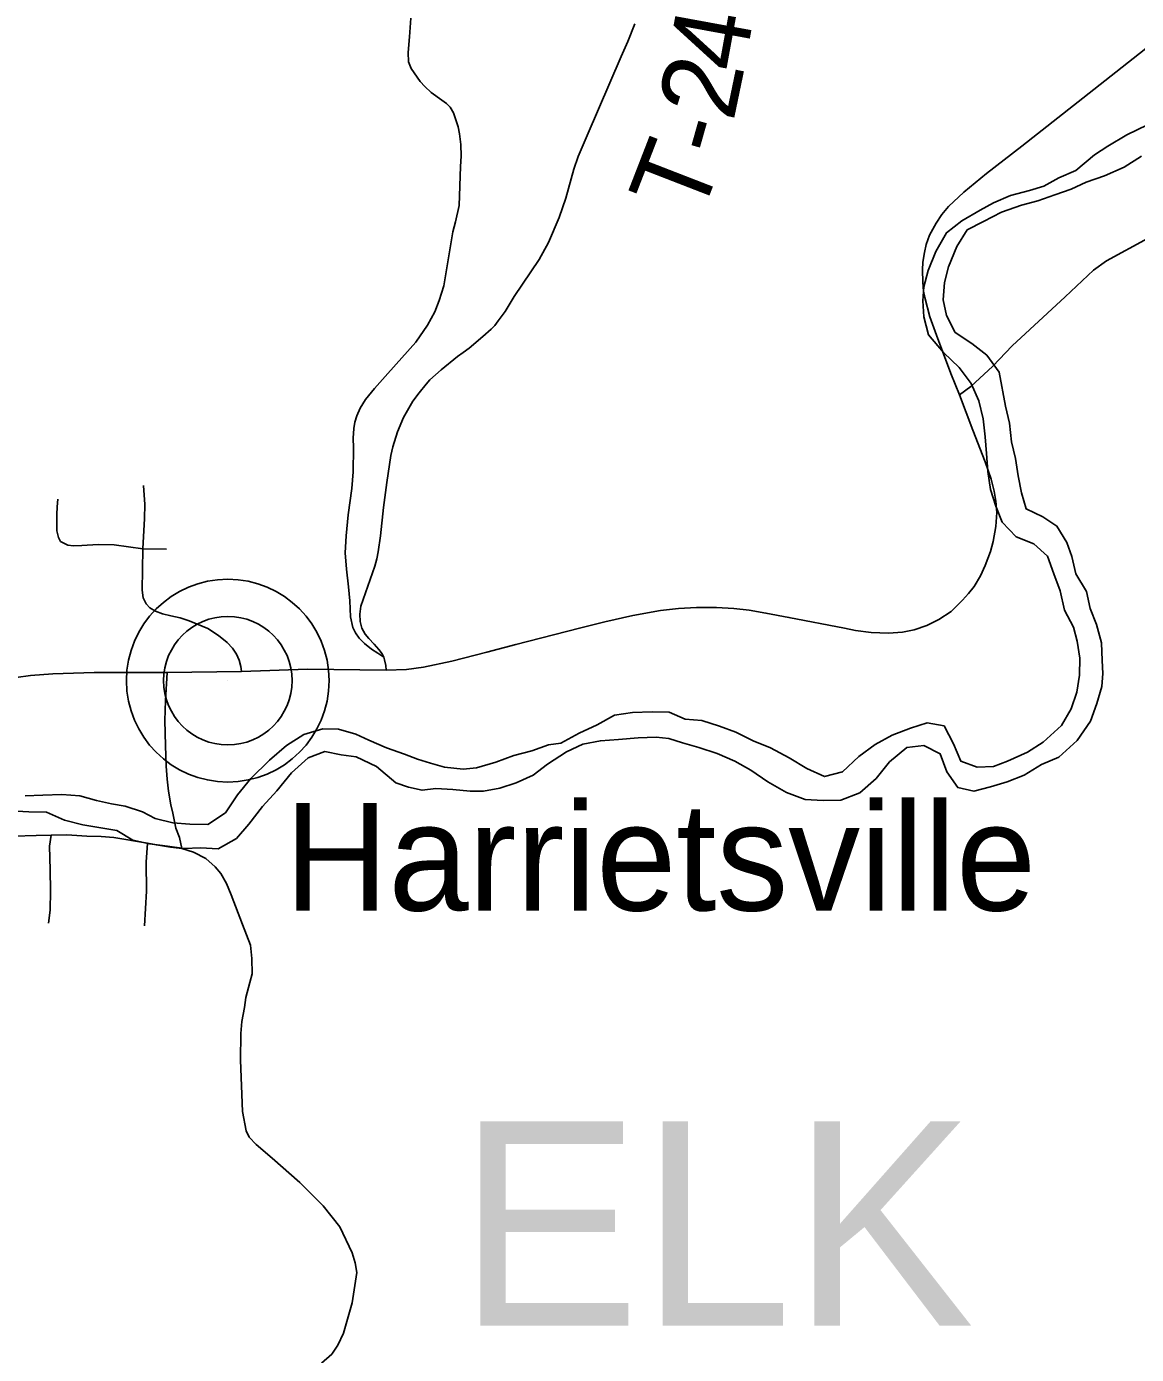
# Model space of a CAD drawing. Extents: x -10 to 158, y 8 to 33.
# Drawn here: x 131.336 to 132.151, y 29.998 to 30.972 of the extents above; entities that cross this region are included whole.
import ezdxf

# ---------------------------------------------------------------- set-up
doc = ezdxf.new("R2010")
doc.units = 0
for name, color, linetype in [('GM_X_County_Road', 7, 'Continuous'), ('GM_X_Major_River', 7, 'Continuous'), ('GM_X_State_Route', 7, 'Continuous'), ('GM_X_Township_Road', 7, 'Continuous'), ('GM_X_Township_Road_Text', 7, 'Continuous'), ('GM_X_Township_Text', 7, 'Continuous'), ('GM_X_Unincorporated', 7, 'Continuous'), ('GM_X_Unincorporated_Location', 7, 'Continuous'), ('GM_X_Unincorporated_Text', 7, 'Continuous')]:
    doc.layers.add(name, color=color, linetype=linetype)

msp = doc.modelspace()

# ---------------------------------------------------------------- linework, layer by layer
at = {"layer": 'GM_X_County_Road'}
msp.add_lwpolyline([(131.553, 29.99115), (131.56045, 29.99776), (131.5649, 30.00437), (131.5691, 30.01314), (131.57559, 30.03537), (131.57896, 30.0576), (131.57776, 30.06493), (131.57559, 30.07214), (131.56646, 30.09125), (131.5542, 30.10675), (131.53702, 30.12381), (131.51672, 30.14172), (131.50494, 30.15157), (131.49977, 30.1571), (131.49773, 30.16178), (131.49509, 30.17596), (131.4934, 30.21357), (131.49376, 30.23304), (131.49449, 30.24205), (131.49641, 30.25214), (131.49749, 30.25947), (131.50037, 30.27053), (131.50218, 30.27702), (131.50194, 30.28807), (131.50073, 30.29792), (131.49509, 30.31319), (131.48655, 30.33481), (131.48331, 30.34323), (131.4791, 30.35043), (131.47502, 30.35548), (131.46817, 30.36161), (131.45904, 30.3663), (131.45051, 30.36894), (131.4487, 30.37687), (131.44606, 30.38372), (131.44378, 30.39477), (131.44234, 30.4009), (131.44053, 30.41088), (131.43957, 30.41989), (131.43897, 30.42926), (131.43849, 30.4444), (131.43807, 30.46278), (131.43852, 30.47742), (131.4397, 30.49805)], dxfattribs=at)
at = {"layer": 'GM_X_Major_River'}
for points in [[(132.15919, 30.90011), (132.14414, 30.89274), (132.13023, 30.88425), (132.12046, 30.87808), (132.10658, 30.86656), (132.09415, 30.86112), (132.08324, 30.85493), (132.07268, 30.85179), (132.05872, 30.84823), (132.04629, 30.84279), (132.03651, 30.83738), (132.02297, 30.82965), (132.01172, 30.82081), (132.00392, 30.80707), (131.99839, 30.79298), (131.99512, 30.78119), (131.99447, 30.77094), (131.99498, 30.75919), (131.99853, 30.74596), (132.00965, 30.7328), (132.02112, 30.72192), (132.02995, 30.71026), (132.03539, 30.69742), (132.03856, 30.68418), (132.04022, 30.67092), (132.04111, 30.6588), (132.04201, 30.64553), (132.04405, 30.63228), (132.04796, 30.62019), (132.05263, 30.60848), (132.06297, 30.59759), (132.07589, 30.59242), (132.08583, 30.58342), (132.09051, 30.57057), (132.09519, 30.55811), (132.09837, 30.54373), (132.10494, 30.53128), (132.1077, 30.52107), (132.10973, 30.50858), (132.10949, 30.49606), (132.10735, 30.48352)], [(132.10362, 30.58323), (132.1001, 30.59343), (132.09278, 30.60549), (132.08249, 30.61221), (132.07031, 30.61814), (132.06678, 30.62986), (132.06437, 30.64236), (132.06234, 30.65523), (132.05956, 30.66734), (132.0579, 30.68097), (132.05511, 30.69346), (132.0503, 30.71844), (132.04146, 30.73086), (132.03039, 30.73946), (132.01819, 30.74768), (132.01162, 30.76013), (132.00922, 30.77148), (132.01022, 30.78438), (132.01312, 30.79579), (132.01939, 30.81065), (132.02683, 30.82286), (132.03887, 30.82906), (132.05204, 30.83602), (132.06674, 30.84111), (132.07882, 30.84427), (132.09126, 30.84857), (132.10333, 30.85287), (132.11424, 30.85792), (132.12782, 30.86261), (132.14213, 30.86883), (132.15491, 30.87693)], [(131.31625, 30.39702), (131.33821, 30.39574), (131.35108, 30.39549), (131.36439, 30.38957), (131.37767, 30.3863), (131.39094, 30.38416), (131.40269, 30.38201), (131.4145, 30.37493), (131.42664, 30.3724), (131.4399, 30.37065), (131.45203, 30.36888), (131.46414, 30.36939), (131.47701, 30.36877), (131.49055, 30.37612), (131.49952, 30.38683), (131.50959, 30.39983), (131.52006, 30.41132), (131.5309, 30.42433), (131.54326, 30.43546), (131.55532, 30.44014), (131.56746, 30.43761), (131.57845, 30.43621), (131.59328, 30.42916), (131.60742, 30.41718), (131.61691, 30.41386), (131.62678, 30.41169), (131.63698, 30.41294), (131.64947, 30.41231), (131.66198, 30.41093), (131.67182, 30.41103), (131.6839, 30.41306), (131.69597, 30.41698), (131.7084, 30.4228), (131.7189, 30.43087), (131.73281, 30.43974), (131.74485, 30.44556), (131.75769, 30.44797), (131.77093, 30.44887), (131.7853, 30.45016), (131.79853, 30.45068), (131.80801, 30.44964), (131.81788, 30.44633), (131.83003, 30.44305), (131.84332, 30.43864), (131.85625, 30.43309), (131.86805, 30.42638), (131.88063, 30.41779), (131.89434, 30.40997), (131.90802, 30.40481), (131.92127, 30.40419), (131.93414, 30.40433), (131.94808, 30.40978), (131.96008, 30.42015), (131.96978, 30.43239), (131.98253, 30.44314), (131.99501, 30.44441), (132.00718, 30.43847), (132.01187, 30.42525), (132.01994, 30.41358), (132.0317, 30.41105), (132.04415, 30.41421), (132.05623, 30.41775), (132.06866, 30.42281), (132.08144, 30.43053), (132.09425, 30.43598), (132.10774, 30.44826), (132.11742, 30.46239), (132.1222, 30.47534), (132.12585, 30.48789), (132.1265, 30.49738), (132.12602, 30.50685), (132.1255, 30.51974), (132.12195, 30.53336), (132.11728, 30.54506), (132.11449, 30.55755), (132.10678, 30.57037), (132.10362, 30.58323)], [(132.10735, 30.48352), (132.10332, 30.47135), (132.09627, 30.45914), (132.08278, 30.44685), (132.07113, 30.43953), (132.05644, 30.43292), (132.04626, 30.42903), (132.03416, 30.42852), (132.02238, 30.43295), (132.01694, 30.44578), (132.00999, 30.45898), (131.99747, 30.46113), (131.98541, 30.45721), (131.97184, 30.45213), (131.95943, 30.44517), (131.94741, 30.43632), (131.93543, 30.4252), (131.92222, 30.42165), (131.90929, 30.42758), (131.89634, 30.43541), (131.88263, 30.44285), (131.86971, 30.44802), (131.85715, 30.45433), (131.84499, 30.45876), (131.83208, 30.46279), (131.81996, 30.4638), (131.80817, 30.46899), (131.79568, 30.46923), (131.78131, 30.4687), (131.76809, 30.46667), (131.75529, 30.4597), (131.74212, 30.45349), (131.72858, 30.44615), (131.71951, 30.44491), (131.70744, 30.44061), (131.69424, 30.43706), (131.68104, 30.43237), (131.66671, 30.42805), (131.65688, 30.42718), (131.64324, 30.42856), (131.63299, 30.43148), (131.6235, 30.43441), (131.614, 30.43811), (131.6007, 30.44289), (131.58778, 30.44845), (131.57827, 30.4529), (131.56536, 30.45655), (131.554, 30.45681), (131.54005, 30.45249), (131.52727, 30.44439), (131.5149, 30.43364), (131.50105, 30.42022), (131.49133, 30.40836), (131.4824, 30.39499), (131.46963, 30.38651), (131.45638, 30.38675), (131.44388, 30.38776), (131.43098, 30.39103), (131.42146, 30.39586), (131.40893, 30.3999), (131.39869, 30.40169), (131.38769, 30.40423), (131.37555, 30.40751), (131.36229, 30.40851), (131.34829, 30.40798), (131.33543, 30.40746)]]:
    msp.add_lwpolyline(points, dxfattribs=at)
at = {"layer": 'GM_X_State_Route'}
for points in [[(132.02139, 30.70173), (132.01494, 30.71752), (132.00447, 30.74567), (131.9996, 30.75902), (131.99586, 30.7733), (131.99493, 30.77783), (131.99426, 30.78457), (131.9942, 30.79364), (131.99446, 30.79918), (131.99566, 30.80639), (131.99686, 30.81206), (131.99933, 30.819), (132.00427, 30.8278), (132.00834, 30.83408), (132.01314, 30.84001), (132.02455, 30.85062), (132.04117, 30.86417), (132.06692, 30.88445), (132.11983, 30.92588), (132.1742, 30.96878)], [(132.02139, 30.70173), (132.02962, 30.70791), (132.04584, 30.72299), (132.05989, 30.73771), (132.09889, 30.77388), (132.11955, 30.79333), (132.12907, 30.80015), (132.15969, 30.81671)], [(131.32873, 30.49441), (131.33936, 30.49578), (131.35563, 30.49705), (131.38608, 30.49814), (131.41434, 30.49814), (131.4397, 30.49805), (131.49414, 30.49868), (131.54259, 30.50041), (131.60049, 30.49975), (131.6153, 30.50021), (131.62791, 30.50208), (131.64859, 30.50635), (131.67441, 30.51309), (131.69556, 30.5187), (131.74246, 30.53064), (131.76101, 30.53524), (131.7815, 30.53985), (131.80191, 30.54345), (131.81512, 30.54505), (131.82827, 30.54585), (131.84301, 30.54585), (131.85562, 30.54505), (131.86683, 30.54372), (131.87924, 30.54165), (131.89605, 30.53844), (131.93695, 30.53057), (131.94482, 30.52897), (131.95643, 30.52737), (131.96924, 30.52683), (131.97938, 30.52777), (131.98792, 30.52944), (131.99733, 30.53251), (132.0062, 30.53691), (132.01514, 30.54291), (132.02355, 30.55105), (132.02789, 30.55599), (132.03209, 30.56126), (132.03676, 30.569), (132.04023, 30.57654), (132.04397, 30.58682), (132.0459, 30.59415), (132.04784, 30.60516), (132.04864, 30.6155), (132.04804, 30.62378), (132.0467, 30.63125), (132.0445, 30.63992), (132.0401, 30.6526), (132.03116, 30.67589), (132.02139, 30.70173)]]:
    msp.add_lwpolyline(points, dxfattribs=at)
at = {"layer": 'GM_X_Township_Road'}
for points in [[(131.59862, 30.50935), (131.59428, 30.51229), (131.58961, 30.51509), (131.58447, 30.51936), (131.58054, 30.52323), (131.57787, 30.52717), (131.576, 30.53097), (131.57433, 30.53891), (131.57372, 30.55066), (131.57269, 30.56097), (131.57126, 30.57396), (131.57023, 30.58598), (131.57112, 30.59835), (131.57256, 30.61385), (131.57515, 30.63312), (131.57625, 30.64528), (131.57645, 30.66298), (131.57625, 30.66994), (131.57659, 30.67712), (131.57754, 30.68183), (131.57898, 30.68641), (131.58144, 30.69194), (131.5852, 30.6983), (131.59189, 30.70656), (131.60159, 30.71749), (131.62216, 30.74059), (131.63076, 30.75302), (131.63603, 30.76279), (131.63944, 30.77099), (131.64279, 30.78178), (131.64935, 30.82141), (131.65139, 30.82874), (131.65403, 30.84088), (131.65505, 30.86938), (131.65536, 30.87701), (131.65528, 30.88565), (131.65427, 30.89336), (131.65318, 30.89858), (131.65131, 30.90434), (131.64975, 30.90886), (131.64749, 30.91306), (131.64469, 30.91563), (131.64126, 30.9182), (131.6334, 30.9238), (131.62881, 30.92809), (131.62538, 30.93175), (131.61884, 30.94125), (131.61674, 30.94615), (131.61658, 30.953), (131.61767, 30.96453), (131.61845, 30.97823)], [(131.60049, 30.49975), (131.60029, 30.50322), (131.59929, 30.50742), (131.59862, 30.50935), (131.59755, 30.51169), (131.59508, 30.51489), (131.59155, 30.51876), (131.58774, 30.5229), (131.58501, 30.52623), (131.58247, 30.53064), (131.58137, 30.53556), (131.58116, 30.54096), (131.58185, 30.54663), (131.59223, 30.57601), (131.5936, 30.5814), (131.59462, 30.58673), (131.59626, 30.59841), (131.59845, 30.61905), (131.60091, 30.63749), (131.60392, 30.65724), (131.60528, 30.66366), (131.60883, 30.67473), (131.61314, 30.68511), (131.62004, 30.69713), (131.62462, 30.70335), (131.62988, 30.70971), (131.63247, 30.71285), (131.64081, 30.72029), (131.65276, 30.72993), (131.65686, 30.73293), (131.6613, 30.73601), (131.67141, 30.74455), (131.67756, 30.75008), (131.68009, 30.75281), (131.68262, 30.75623), (131.68788, 30.76306), (131.69437, 30.77399), (131.71275, 30.80118), (131.71965, 30.81369), (131.7275, 30.83193), (131.73229, 30.84614), (131.73823, 30.86745), (131.7413, 30.87681), (131.74786, 30.89219), (131.75634, 30.91159), (131.77294, 30.95005), (131.77786, 30.96105), (131.78298, 30.97417)], [(131.49414, 30.49868), (131.49378, 30.5025), (131.49251, 30.50705), (131.4906, 30.51141), (131.48769, 30.51604), (131.48369, 30.52004), (131.47742, 30.52532), (131.46951, 30.53041), (131.45591, 30.53608), (131.44918, 30.53825), (131.44246, 30.53957), (131.43633, 30.54113), (131.43104, 30.54317), (131.42696, 30.54546), (131.42431, 30.54846), (131.42215, 30.55279), (131.42131, 30.55855), (131.42191, 30.58883), (131.42299, 30.61106), (131.42335, 30.62128), (131.42239, 30.63522)], [(131.43921, 30.58859), (131.42191, 30.58883), (131.40088, 30.59172), (131.3891, 30.59196), (131.37697, 30.59136), (131.37096, 30.591), (131.36675, 30.5916), (131.36147, 30.59424), (131.35991, 30.59712), (131.3587, 30.60205), (131.35858, 30.61395), (131.35882, 30.61959), (131.35942, 30.62536)], [(131.45051, 30.36894), (131.44219, 30.36996), (131.43175, 30.37154), (131.42517, 30.37286), (131.40052, 30.37687), (131.39112, 30.37768), (131.38081, 30.37795), (131.36602, 30.37882), (131.35444, 30.37865), (131.34347, 30.37839), (131.32723, 30.37803), (131.31179, 30.38198), (131.30363, 30.3833), (131.29696, 30.38304), (131.28888, 30.38058), (131.27905, 30.37558), (131.27282, 30.37093), (131.26879, 30.36715), (131.26317, 30.35855), (131.26001, 30.35101), (131.25589, 30.33925), (131.25483, 30.33346), (131.25483, 30.3267), (131.25712, 30.32003)], [(131.35444, 30.37865), (131.3533, 30.37066), (131.35373, 30.3532), (131.354, 30.33776), (131.35373, 30.32354), (131.35259, 30.31415)], [(131.42517, 30.37286), (131.4242, 30.3589), (131.4244, 30.33748), (131.42303, 30.31213)]]:
    msp.add_lwpolyline(points, dxfattribs=at)
at = {"layer": 'GM_X_Unincorporated'}
for radius in [0.0744, 0.04716]:
    msp.add_circle((131.4842, 30.49208), radius, dxfattribs=at)
at = {"layer": 'GM_X_Unincorporated_Location'}
msp.add_line((131.4842, 30.49208), (131.4842, 30.49208), dxfattribs=at)

# ---------------------------------------------------------------- texts
at = {"layer": 'GM_X_Township_Road_Text'}
for s, rotation, p in [('4', 79.6127, (131.86264, 30.93733)), ('2', 78.22946, (131.85521, 30.9016)), ('-', 74.26315, (131.84786, 30.87498)), ('T', 68.79787, (131.83062, 30.82975))]:
    msp.add_text(s, height=0.05682, rotation=rotation, dxfattribs=at).set_placement(p)
at = {"layer": 'GM_X_Township_Text'}
msp.add_text('ELK', height=0.15, rotation=0.00001, dxfattribs=at).set_placement((131.65304, 30.01865))
at = {"layer": 'GM_X_Unincorporated_Text'}
msp.add_text('Harrietsville', height=0.0789773, rotation=0.00001, dxfattribs=at).set_placement((131.52587, 30.32335))

doc.saveas('drawing.dxf')
